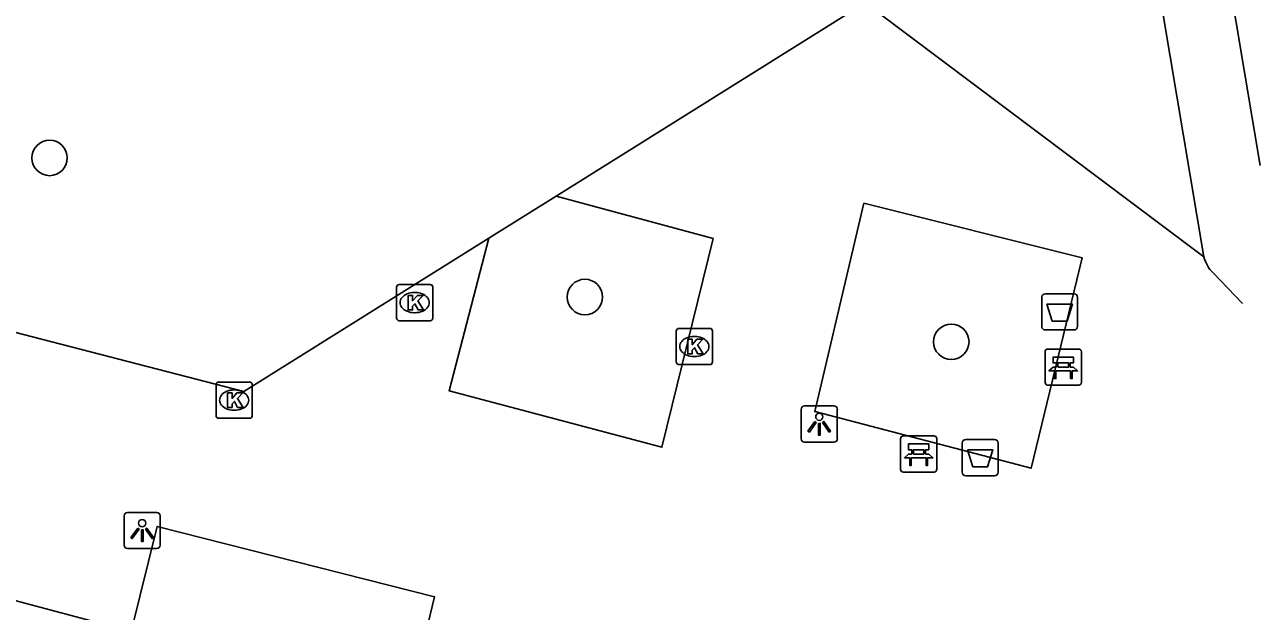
# Model space of a CAD drawing. Extents: x 163686 to 164493, y 382719 to 383870.
# Drawn here: x 164258.14 to 164292.21, y 383226.12 to 383242.3 of the extents above; entities that cross this region are included whole.
import ezdxf

# ---------------------------------------------------------------- set-up
doc = ezdxf.new("R2010")
doc.units = 0
for name, color, linetype in [('IMGEO_Afvalbak', 7, 'Continuous'), ('IMGEO_Bank', 7, 'Continuous'), ('IMGEO_Boom', 7, 'Continuous'), ('IMGEO_Groenvoorziening', 7, 'Continuous'), ('IMGEO_Hek', 7, 'Continuous'), ('IMGEO_Kolk', 7, 'Continuous'), ('IMGEO_Lichtpunt', 7, 'Continuous'), ('IMGEO_Rijbaan_lokaal_gesloten', 7, 'Continuous'), ('IMGEO_Rijbaan_lokaal_open', 7, 'Continuous'), ('IMGEO_Voetpad_open', 7, 'Continuous')]:
    doc.layers.add(name, color=color, linetype=linetype)

msp = doc.modelspace()

# ---------------------------------------------------------------- linework, layer by layer
at = {"layer": 'IMGEO_Afvalbak'}
for p, q in [((164286.186, 383233.982), (164286.186, 383234.782)), ((164286.186, 383234.782), (164286.186, 383233.982)), ((164286.286, 383234.882), (164287.076, 383234.882)), ((164287.076, 383234.882), (164286.286, 383234.882)), ((164287.176, 383234.782), (164287.176, 383233.982)), ((164287.176, 383233.982), (164287.176, 383234.782)), ((164287.076, 383233.882), (164286.286, 383233.882)), ((164286.286, 383233.882), (164287.076, 383233.882)), ((164283.995, 383229.961), (164283.995, 383230.761)), ((164283.995, 383230.761), (164283.995, 383229.961)), ((164284.095, 383230.861), (164284.885, 383230.861)), ((164284.885, 383230.861), (164284.095, 383230.861)), ((164284.985, 383230.761), (164284.985, 383229.961)), ((164284.985, 383229.961), (164284.985, 383230.761)), ((164284.885, 383229.861), (164284.095, 383229.861)), ((164284.095, 383229.861), (164284.885, 383229.861))]:
    msp.add_line(p, q, dxfattribs=at)
for points in [[(164286.329, 383234.596), (164287.033, 383234.596), (164286.884, 383234.126), (164286.478, 383234.126), (164286.329, 383234.596)], [(164284.138, 383230.575), (164284.842, 383230.575), (164284.693, 383230.105), (164284.287, 383230.105), (164284.138, 383230.575)]]:
    msp.add_lwpolyline(points, dxfattribs=at)
for centre, start, end in [((164286.286, 383234.782), 90, 180), ((164286.286, 383234.782), 90, 180), ((164287.076, 383234.782), 0, 90), ((164287.076, 383234.782), 360, 90), ((164286.286, 383233.982), 180, 270), ((164286.286, 383233.982), 180, 270), ((164287.076, 383233.982), 270, 0), ((164287.076, 383233.982), 270, 0), ((164284.095, 383230.761), 90, 180), ((164284.095, 383230.761), 90, 180), ((164284.885, 383230.761), 0, 90), ((164284.885, 383230.761), 360, 90), ((164284.095, 383229.961), 180, 270), ((164284.095, 383229.961), 180, 270), ((164284.885, 383229.961), 270, 0), ((164284.885, 383229.961), 270, 0)]:
    msp.add_arc(centre, 0.1, start, end, dxfattribs=at)
at = {"layer": 'IMGEO_Bank'}
for p, q in [((164286.356, 383233.357), (164287.197, 383233.357)), ((164287.197, 383233.357), (164286.356, 383233.357)), ((164286.281, 383232.432), (164286.281, 383233.273)), ((164286.281, 383233.273), (164286.281, 383232.432)), ((164287.281, 383233.282), (164287.281, 383232.441)), ((164287.281, 383232.441), (164287.281, 383233.282)), ((164286.978, 383232.755), (164286.585, 383232.755)), ((164286.59, 383232.863), (164286.59, 383232.969)), ((164286.634, 383232.969), (164286.634, 383232.863)), ((164286.922, 383232.975), (164286.64, 383232.975)), ((164286.64, 383232.857), (164286.922, 383232.857)), ((164286.928, 383232.863), (164286.928, 383232.969)), ((164286.972, 383232.969), (164286.972, 383232.863)), ((164287.206, 383232.357), (164286.365, 383232.357)), ((164286.365, 383232.357), (164287.206, 383232.357)), ((164282.368, 383230.961), (164283.209, 383230.961)), ((164283.209, 383230.961), (164282.368, 383230.961)), ((164282.293, 383230.036), (164282.293, 383230.877)), ((164282.293, 383230.877), (164282.293, 383230.036)), ((164283.293, 383230.886), (164283.293, 383230.045)), ((164283.293, 383230.045), (164283.293, 383230.886)), ((164282.99, 383230.359), (164282.597, 383230.359)), ((164282.602, 383230.467), (164282.602, 383230.573)), ((164282.646, 383230.573), (164282.646, 383230.467)), ((164282.934, 383230.579), (164282.652, 383230.579)), ((164282.652, 383230.461), (164282.934, 383230.461)), ((164282.94, 383230.467), (164282.94, 383230.573)), ((164282.984, 383230.573), (164282.984, 383230.467)), ((164283.218, 383229.961), (164282.377, 383229.961)), ((164282.377, 383229.961), (164283.218, 383229.961))]:
    msp.add_line(p, q, dxfattribs=at)
for points in [[(164286.584, 383232.975), (164286.498, 383232.975), (164286.498, 383233.136), (164287.061, 383233.136), (164287.061, 383232.975), (164286.978, 383232.975)], [(164286.528, 383232.755), (164286.386, 383232.755), (164286.498, 383232.857), (164286.584, 383232.857)], [(164286.578, 383232.748), (164286.578, 383232.541), (164286.535, 383232.541), (164286.535, 383232.748)], [(164286.978, 383232.857), (164287.061, 383232.857), (164287.173, 383232.755), (164287.034, 383232.755)], [(164287.028, 383232.748), (164287.028, 383232.541), (164286.984, 383232.541), (164286.984, 383232.748)], [(164282.596, 383230.579), (164282.51, 383230.579), (164282.51, 383230.74), (164283.073, 383230.74), (164283.073, 383230.579), (164282.99, 383230.579)], [(164282.54, 383230.359), (164282.398, 383230.359), (164282.51, 383230.461), (164282.596, 383230.461)], [(164282.59, 383230.352), (164282.59, 383230.145), (164282.547, 383230.145), (164282.547, 383230.352)], [(164282.99, 383230.461), (164283.073, 383230.461), (164283.185, 383230.359), (164283.046, 383230.359)], [(164283.04, 383230.352), (164283.04, 383230.145), (164282.996, 383230.145), (164282.996, 383230.352)]]:
    msp.add_lwpolyline(points, dxfattribs=at)
for centre, radius, start, end in [((164286.359, 383233.279), 0.0779, 92.4484, 184.2845), ((164286.359, 383233.279), 0.0779, 92.4484, 184.2845), ((164287.203, 383233.279), 0.0779, 2.4484, 94.2845), ((164287.203, 383233.279), 0.0779, 2.4484, 94.2845), ((164286.528, 383232.748), 0.00671, 2.8957, 87.1043), ((164286.585, 383232.748), 0.00671, 92.8957, 177.1043), ((164286.583, 383232.968), 0.00671, 2.8957, 87.1043), ((164286.583, 383232.864), 0.00671, 272.8957, 357.1043), ((164286.64, 383232.968), 0.00671, 92.8957, 177.1043), ((164286.64, 383232.864), 0.00671, 182.8957, 267.1043), ((164286.922, 383232.968), 0.00671, 2.8957, 87.1043), ((164286.922, 383232.864), 0.00671, 272.8957, 357.1043), ((164286.979, 383232.968), 0.00671, 92.8957, 177.1043), ((164286.979, 383232.864), 0.00671, 182.8957, 267.1043), ((164286.977, 383232.748), 0.00671, 2.8957, 87.1043), ((164287.034, 383232.748), 0.00671, 92.8957, 177.1043), ((164286.359, 383232.435), 0.0779, 182.4484, 274.2845), ((164286.359, 383232.435), 0.0779, 182.4484, 274.2845), ((164287.203, 383232.435), 0.0779, 272.4484, 4.2845), ((164287.203, 383232.435), 0.0779, 272.4484, 4.2845), ((164282.371, 383230.883), 0.0779, 92.4484, 184.2845), ((164282.371, 383230.883), 0.0779, 92.4484, 184.2845), ((164283.215, 383230.883), 0.0779, 2.4484, 94.2845), ((164283.215, 383230.883), 0.0779, 2.4484, 94.2845), ((164282.54, 383230.352), 0.00671, 2.8957, 87.1043), ((164282.597, 383230.352), 0.00671, 92.8957, 177.1043), ((164282.595, 383230.572), 0.00671, 2.8957, 87.1043), ((164282.595, 383230.468), 0.00671, 272.8957, 357.1043), ((164282.652, 383230.572), 0.00671, 92.8957, 177.1043), ((164282.652, 383230.468), 0.00671, 182.8957, 267.1043), ((164282.934, 383230.572), 0.00671, 2.8957, 87.1043), ((164282.934, 383230.468), 0.00671, 272.8957, 357.1043), ((164282.991, 383230.572), 0.00671, 92.8957, 177.1043), ((164282.991, 383230.468), 0.00671, 182.8957, 267.1043), ((164282.989, 383230.352), 0.00671, 2.8957, 87.1043), ((164283.046, 383230.352), 0.00671, 92.8957, 177.1043), ((164282.371, 383230.039), 0.0779, 182.4484, 274.2845), ((164282.371, 383230.039), 0.0779, 182.4484, 274.2845), ((164283.215, 383230.039), 0.0779, 272.4484, 4.2845), ((164283.215, 383230.039), 0.0779, 272.4484, 4.2845)]:
    msp.add_arc(centre, radius, start, end, dxfattribs=at)
at = {"layer": 'IMGEO_Boom'}
for centre in [(164258.827, 383238.628), (164273.589, 383234.792), (164283.692, 383233.557)]:
    msp.add_circle(centre, 0.489, dxfattribs=at)
at = {"layer": 'IMGEO_Groenvoorziening'}
msp.add_lwpolyline([(164270.939, 383236.414), (164272.792, 383237.573)], dxfattribs=at)
at = {"layer": 'IMGEO_Hek'}
msp.add_lwpolyline([(164270.939, 383236.414), (164272.792, 383237.573)], dxfattribs=at)
at = {"layer": 'IMGEO_Kolk'}
for p, q in [((164268.394, 383234.212), (164268.394, 383235.064)), ((164268.469, 383235.138), (164269.321, 383235.138)), ((164269.395, 383235.064), (164269.395, 383234.212)), ((164268.882, 383234.918), (164268.907, 383234.918)), ((164268.905, 383234.358), (164268.88, 383234.358)), ((164269.321, 383234.138), (164268.469, 383234.138)), ((164276.106, 383233.001), (164276.106, 383233.853)), ((164276.181, 383233.927), (164277.033, 383233.927)), ((164276.594, 383233.707), (164276.619, 383233.707)), ((164277.107, 383233.853), (164277.107, 383233.001)), ((164276.617, 383233.147), (164276.592, 383233.147)), ((164277.033, 383232.927), (164276.181, 383232.927)), ((164263.416, 383231.521), (164263.416, 383232.373)), ((164263.491, 383232.447), (164264.343, 383232.447)), ((164264.417, 383232.373), (164264.417, 383231.521)), ((164263.904, 383232.227), (164263.929, 383232.227)), ((164263.927, 383231.667), (164263.902, 383231.667)), ((164264.343, 383231.447), (164263.491, 383231.447))]:
    msp.add_line(p, q, dxfattribs=at)
for points in [[(164268.394, 383234.212), (164268.394, 383235.064)], [(164268.469, 383235.138), (164269.321, 383235.138)], [(164269.395, 383235.064), (164269.395, 383234.212)], [(164268.715, 383234.838), (164268.838, 383234.838), (164268.838, 383234.687), (164268.968, 383234.838), (164269.132, 383234.838), (164268.986, 383234.687), (164269.139, 383234.438), (164268.987, 383234.438), (164268.902, 383234.602), (164268.838, 383234.535), (164268.838, 383234.438), (164268.715, 383234.438), (164268.715, 383234.838)], [(164269.321, 383234.138), (164268.469, 383234.138)], [(164276.106, 383233.001), (164276.106, 383233.853)], [(164276.181, 383233.927), (164277.033, 383233.927)], [(164277.107, 383233.853), (164277.107, 383233.001)], [(164276.427, 383233.627), (164276.55, 383233.627), (164276.55, 383233.476), (164276.68, 383233.627), (164276.844, 383233.627), (164276.698, 383233.476), (164276.851, 383233.227), (164276.699, 383233.227), (164276.614, 383233.391), (164276.55, 383233.324), (164276.55, 383233.227), (164276.427, 383233.227), (164276.427, 383233.627)], [(164277.033, 383232.927), (164276.181, 383232.927)], [(164263.416, 383231.521), (164263.416, 383232.373)], [(164263.491, 383232.447), (164264.343, 383232.447)], [(164264.417, 383232.373), (164264.417, 383231.521)], [(164263.737, 383232.147), (164263.86, 383232.147), (164263.86, 383231.996), (164263.99, 383232.147), (164264.154, 383232.147), (164264.008, 383231.996), (164264.161, 383231.747), (164264.009, 383231.747), (164263.924, 383231.911), (164263.86, 383231.844), (164263.86, 383231.747), (164263.737, 383231.747), (164263.737, 383232.147)], [(164264.343, 383231.447), (164263.491, 383231.447)]]:
    msp.add_lwpolyline(points, dxfattribs=at)
for centre, start, end in [((164268.471, 383235.062), 91.552, 178.448), ((164268.471, 383235.062), 91.552, 178.448), ((164269.319, 383235.062), 1.552, 88.448), ((164269.319, 383235.062), 1.552, 88.448), ((164268.471, 383234.214), 181.552, 268.448), ((164268.471, 383234.214), 181.552, 268.448), ((164269.319, 383234.214), 271.552, 358.448), ((164269.319, 383234.214), 271.552, 358.448), ((164276.183, 383233.851), 91.552, 178.448), ((164276.183, 383233.851), 91.552, 178.448), ((164277.031, 383233.851), 1.552, 88.448), ((164277.031, 383233.851), 1.552, 88.448), ((164276.183, 383233.003), 181.552, 268.448), ((164276.183, 383233.003), 181.552, 268.448), ((164277.031, 383233.003), 271.552, 358.448), ((164277.031, 383233.003), 271.552, 358.448), ((164263.493, 383232.371), 91.552, 178.448), ((164263.493, 383232.371), 91.552, 178.448), ((164264.341, 383232.371), 1.552, 88.448), ((164264.341, 383232.371), 1.552, 88.448), ((164263.493, 383231.523), 181.552, 268.448), ((164263.493, 383231.523), 181.552, 268.448), ((164264.341, 383231.523), 271.552, 358.448), ((164264.341, 383231.523), 271.552, 358.448)]:
    msp.add_arc(centre, 0.0765, start, end, dxfattribs=at)
for centre, major_axis, ratio, start_param, end_param in [((164268.881, 383234.638), (-0.387, 0.002), 0.722429, 4.712389, 7.853982), ((164268.906, 383234.638), (-0.39, 0.002), 0.717154, 1.570796, 4.712389), ((164276.593, 383233.427), (-0.387, 0.002), 0.722429, 4.712389, 7.853982), ((164276.618, 383233.427), (-0.39, 0.002), 0.717154, 1.570796, 4.712389), ((164263.903, 383231.947), (-0.387, 0.002), 0.722429, 4.712389, 7.853982), ((164263.928, 383231.947), (-0.39, 0.002), 0.717154, 1.570796, 4.712389)]:
    msp.add_ellipse(centre, major_axis=major_axis, ratio=ratio, start_param=start_param, end_param=end_param, dxfattribs=at)
at = {"layer": 'IMGEO_Lichtpunt'}
for p, q in [((164279.554, 383231.691), (164279.554, 383230.884)), ((164279.554, 383231.691), (164279.554, 383230.884)), ((164280.456, 383231.786), (164279.648, 383231.786)), ((164280.456, 383231.786), (164279.648, 383231.786)), ((164280.55, 383230.884), (164280.55, 383231.691)), ((164280.55, 383230.884), (164280.55, 383231.691)), ((164279.648, 383230.79), (164280.456, 383230.79)), ((164279.648, 383230.79), (164280.456, 383230.79)), ((164260.882, 383228.755), (164260.882, 383227.948)), ((164260.882, 383228.755), (164260.882, 383227.948)), ((164261.784, 383228.85), (164260.976, 383228.85)), ((164261.784, 383228.85), (164260.976, 383228.85)), ((164261.878, 383227.948), (164261.878, 383228.755)), ((164261.878, 383227.948), (164261.878, 383228.755)), ((164260.976, 383227.854), (164261.784, 383227.854)), ((164260.976, 383227.854), (164261.784, 383227.854))]:
    msp.add_line(p, q, dxfattribs=at)
for points in [[(164279.928, 383231.355), (164279.967, 383231.327), (164279.779, 383231.065), (164279.741, 383231.092), (164279.928, 383231.355)], [(164280.03, 383231.307), (164280.077, 383231.307), (164280.077, 383230.985), (164280.03, 383230.985), (164280.03, 383231.307)], [(164280.14, 383231.327), (164280.178, 383231.354), (164280.365, 383231.092), (164280.326, 383231.064), (164280.14, 383231.327)], [(164261.256, 383228.419), (164261.295, 383228.391), (164261.107, 383228.129), (164261.069, 383228.156), (164261.256, 383228.419)], [(164261.358, 383228.371), (164261.405, 383228.371), (164261.405, 383228.049), (164261.358, 383228.049), (164261.358, 383228.371)], [(164261.468, 383228.391), (164261.506, 383228.418), (164261.693, 383228.156), (164261.654, 383228.128), (164261.468, 383228.391)]]:
    msp.add_lwpolyline(points, dxfattribs=at)
for centre in [(164280.053, 383231.489), (164261.381, 383228.553)]:
    msp.add_circle(centre, 0.0994, dxfattribs=at)
for centre, start, end in [((164279.648, 383231.691), 90, 180), ((164279.648, 383231.691), 90, 180), ((164280.456, 383231.691), 0, 90), ((164280.456, 383231.691), 0, 90), ((164279.648, 383230.884), 180, 270), ((164279.648, 383230.884), 180, 270), ((164280.456, 383230.884), 270, 0), ((164280.456, 383230.884), 270, 360), ((164260.976, 383228.755), 90, 180), ((164260.976, 383228.755), 90, 180), ((164261.784, 383228.755), 0, 90), ((164261.784, 383228.755), 0, 90), ((164260.976, 383227.948), 180, 270), ((164260.976, 383227.948), 180, 270), ((164261.784, 383227.948), 270, 0), ((164261.784, 383227.948), 270, 360)]:
    msp.add_arc(centre, 0.0946, start, end, dxfattribs=at)
at = {"layer": 'IMGEO_Rijbaan_lokaal_gesloten'}
msp.add_lwpolyline([(164292.214, 383238.421), (164285.83, 383276.449)], dxfattribs=at)
at = {"layer": 'IMGEO_Rijbaan_lokaal_open'}
msp.add_lwpolyline([(164257.211, 383226.591), (164261.081, 383225.568)], dxfattribs=at)
at = {"layer": 'IMGEO_Voetpad_open'}
for points in [[(164284.507, 383272.513), (164290.661, 383235.896)], [(164281.317, 383242.905), (164272.792, 383237.573)], [(164290.661, 383235.896), (164281.317, 383242.905)], [(164272.792, 383237.573), (164277.124, 383236.404), (164275.713, 383230.645), (164269.843, 383232.206), (164270.939, 383236.414)], [(164281.277, 383237.383), (164287.305, 383235.872), (164285.897, 383230.069), (164279.929, 383231.629), (164281.277, 383237.383)], [(164270.939, 383236.414), (164264.185, 383232.189), (164249.893, 383235.878)], [(164290.912, 383235.456), (164291.727, 383234.615)], [(164261.081, 383225.568), (164261.794, 383228.465), (164269.445, 383226.521), (164268.729, 383223.586)]]:
    msp.add_lwpolyline(points, dxfattribs=at)
msp.add_arc((164291.569, 383236.123), 0.936, 194.0046, 225.401, dxfattribs=at)

doc.saveas('drawing.dxf')
